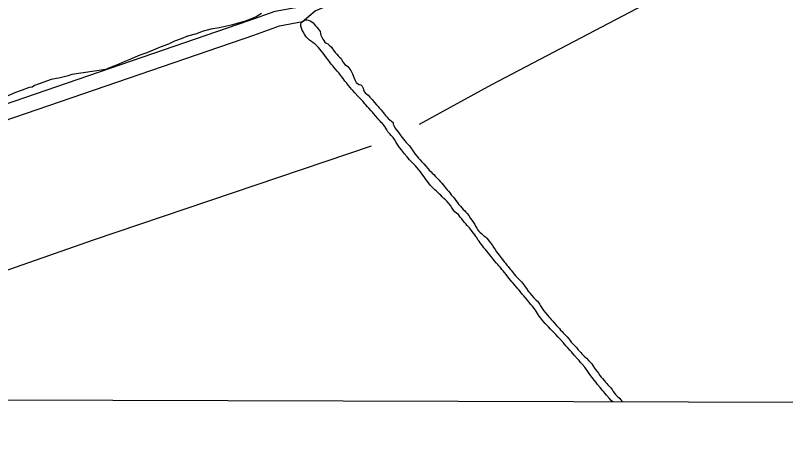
# Model space of a CAD drawing. Extents: x 3161564 to 3199464, y 849354 to 874788.
# Drawn here: x 3171288 to 3172800, y 854733 to 855561 of the extents above; entities that cross this region are included whole.
import ezdxf

# ---------------------------------------------------------------- set-up
doc = ezdxf.new("R2010")
doc.units = 0
for name, color, linetype in [('V-GRID-FRAM', 7, 'Continuous'), ('V-ROAD-CNTR', 7, 'Continuous'), ('V-SITE-VEGE', 7, 'Continuous'), ('V-TOPO-SHOR', 7, 'Continuous')]:
    doc.layers.add(name, color=color, linetype=linetype)

msp = doc.modelspace()

# ---------------------------------------------------------------- linework, layer by layer
at = {"layer": 'V-GRID-FRAM'}
msp.add_lwpolyline([(3165819.2, 873007.6), (3197186.7, 872920.9), (3197144.3, 854733.3), (3165761, 854820), (3165819.2, 873007.6)], dxfattribs=at)
at = {"layer": 'V-ROAD-CNTR'}
for points in [[(3169919, 854915.8), (3170805.6, 855227.2), (3171746.5, 855550.4), (3171798.6, 855568.9), (3171838.3, 855576.4), (3171860.8, 855595.9), (3171902.5, 855612.7), (3172555.3, 855841.3), (3173349.5, 856115.3), (3174084.3, 856361.9), (3174825.7, 856626), (3174889.3, 856641.3)], [(3169928.9, 854887.5), (3170815.4, 855198.9), (3171756.4, 855522.1), (3171806.5, 855539.9), (3171851.7, 855548.5), (3171876.7, 855569.9), (3171913.1, 855584.6), (3172565.2, 855813), (3173359.2, 856086.9), (3174094.1, 856333.6), (3174834.3, 856597.2), (3174896.3, 856612.1)]]:
    msp.add_lwpolyline(points, dxfattribs=at)
msp.add_spline([(3174399.9, 857841.7), (3174296.9, 857801.4), (3174229.2, 857773.6), (3174127.5, 857719.2), (3174052.2, 857685.1), (3173961.2, 857632.7), (3173863.1, 857577.3), (3173775.7, 857514.5), (3173667.4, 857438.2), (3173583.5, 857382.2), (3173466.3, 857293.8), (3173326.4, 857196.8), (3173208.2, 857103.9), (3173124.9, 857039.7), (3173062.4, 856997.7), (3173002.9, 856961.4), (3172942.7, 856940.3), (3172702.8, 856854.8), (3172485.5, 856781), (3172303, 856726.4), (3172035.6, 856644.2), (3171830.5, 856588.8), (3171569.6, 856517.3), (3171437, 856474.5), (3171336.5, 856417.2), (3171269.5, 856387.4), (3171165, 856328.6), (3171074.1, 856263.7), (3171010.5, 856202.1), (3170960, 856128.2), (3170908.2, 856036.2), (3170872.3, 855999.8), (3170841.7, 855977.7), (3170780.3, 855922.5), (3170678.8, 855863.9), (3170336.9, 855673.9), (3170028.9, 855496.6), (3169695.4, 855304.9), (3169594.2, 855246.1), (3169533.3, 855211.9), (3169509.6, 855185.9), (3169432.6, 855099.9), (3169242, 854873.8), (3169195.1, 854813.1)], degree=3, dxfattribs=at)
at = {"layer": 'V-SITE-VEGE'}
for p, q in [((3171744.6, 855551.5), (3171737.7, 855548.7)), ((3171754.4, 855555.2), (3171744.6, 855551.5)), ((3171761.3, 855557.9), (3171754.4, 855555.2)), ((3171771.3, 855564.5), (3171761.3, 855557.9)), ((3171688.5, 855536.2), (3171671.8, 855533.7)), ((3171712.1, 855541.5), (3171688.5, 855536.2)), ((3171737.7, 855548.7), (3171712.1, 855541.5)), ((3171626.5, 855520.1), (3171613.7, 855514.6)), ((3171644.2, 855524.6), (3171626.5, 855520.1)), ((3171655.1, 855529.2), (3171644.2, 855524.6)), ((3171671.8, 855533.7), (3171655.1, 855529.2)), ((3171600.9, 855510), (3171589, 855504.4)), ((3171613.7, 855514.6), (3171600.9, 855510)), ((3171563.4, 855494.3), (3171546.6, 855486.9)), ((3171572.3, 855498), (3171563.4, 855494.3)), ((3171589, 855504.4), (3171572.3, 855498)), ((3171532.8, 855482.3), (3171513.1, 855474)), ((3171546.6, 855486.9), (3171532.8, 855482.3)), ((3171481.5, 855461.1), (3171469.6, 855456.5)), ((3171491.3, 855464.8), (3171481.5, 855461.1)), ((3171503.2, 855470.3), (3171491.3, 855464.8)), ((3171513.1, 855474), (3171503.2, 855470.3)), ((3171399, 855444.5), (3171392.1, 855441.7)), ((3171465.7, 855454.6), (3171399, 855444.5)), ((3171469.6, 855456.5), (3171465.7, 855454.6)), ((3171358.7, 855434.7), (3171335, 855426.5)), ((3171376.4, 855438.2), (3171358.7, 855434.7)), ((3171392.1, 855441.7), (3171376.4, 855438.2)), ((3171315.3, 855419.2), (3171301.5, 855413.6)), ((3171321.2, 855420), (3171315.3, 855419.2)), ((3171326.1, 855422.8), (3171321.2, 855420)), ((3171335, 855426.5), (3171326.1, 855422.8)), ((3171288.7, 855409), (3171267.9, 855399.8)), ((3171301.5, 855413.6), (3171288.7, 855409))]:
    msp.add_line(p, q, dxfattribs=at)
at = {"layer": 'V-TOPO-SHOR'}
for points in [[(3172081.5, 855347), (3172223.6, 855425.2), (3172900.4, 855780.4), (3173134.9, 855904.8), (3173230.8, 855961.6), (3173182.8, 856050.4), (3173168.6, 856070), (3173154.4, 856100.2), (3173145.5, 856133.9), (3173136.6, 856181.9), (3173115.3, 856350.6), (3173085.1, 856455.5), (3173035.4, 856613.5), (3173031.8, 856652.6), (3173031.8, 856686.4), (3173022.9, 856698.8), (3173014.1, 856704.1), (3172907.5, 856709.5), (3172838.2, 856705.9), (3172779.6, 856697), (3172756.5, 856677.5), (3172705, 856658)], [(3172132.4, 855198.4), (3172129.7, 855201.1), (3172126.4, 855204.5), (3172123.3, 855207.3), (3172121, 855209.7), (3172118.3, 855212.2), (3172114.4, 855216), (3172111.8, 855218.3), (3172106.8, 855223.6), (3172102.9, 855227.5), (3172099.2, 855231.8), (3172092.9, 855240.5), (3172090.9, 855243.5), (3172088.4, 855247.1), (3172083.5, 855253.5), (3172080.5, 855257.2), (3172077.1, 855261.3), (3172073.5, 855265.1), (3172067.6, 855271.1), (3172064.6, 855274.1), (3172062.2, 855277), (3172057.3, 855282.6), (3172052.1, 855289), (3172050.3, 855291.5), (3172048.2, 855294.1), (3172046.4, 855296.6), (3172042.3, 855301.2), (3172039.5, 855305.2), (3172035.7, 855311.1), (3172032.4, 855316.9), (3172030, 855320.6), (3172026.3, 855325), (3172023.3, 855328.2), (3172019.7, 855332.3), (3172017.7, 855335.6), (3172013.5, 855342.2), (3172010.8, 855346), (3172008.9, 855348.3), (3172006.7, 855350.5), (3172004.5, 855352.9), (3172002, 855355.8), (3172000, 855358.3), (3171995.6, 855363.5), (3171991.9, 855367.6), (3171989.2, 855370.5), (3171986.5, 855373.2), (3171981.9, 855378.4), (3171979.6, 855381.1), (3171975.8, 855385.5), (3171974, 855387.9), (3171971.3, 855391.4), (3171966.1, 855396.7), (3171963.5, 855399.4), (3171961, 855401.6), (3171954.9, 855408.3), (3171950.5, 855413.2), (3171948.3, 855415.6), (3171946.3, 855418.1), (3171941.9, 855423.4), (3171938.7, 855427.4), (3171935.3, 855431.7), (3171931.6, 855436.6), (3171929.1, 855439.8), (3171923, 855447.6), (3171920.3, 855450.9), (3171916.6, 855455.3), (3171913.4, 855459.1), (3171911.4, 855461.8), (3171909.2, 855464.3), (3171907.2, 855466.8), (3171904, 855470.9), (3171901.9, 855473.8), (3171899.6, 855476.8), (3171897, 855480), (3171894.3, 855484.1), (3171892, 855487.1), (3171888.8, 855491.3), (3171883.4, 855497.6), (3171879.7, 855501.7), (3171877, 855504), (3171872.7, 855507.1), (3171869.5, 855509.4), (3171865.6, 855512.3), (3171862.3, 855515.5), (3171859.6, 855518.2), (3171857.7, 855520.8), (3171855.7, 855524.1), (3171853, 855528.2), (3171851.1, 855531.8), (3171849.8, 855535.8), (3171848.8, 855539.5), (3171848.4, 855542.9), (3171849.5, 855545.9), (3171851.5, 855548.3), (3171853.9, 855550.3), (3171857.1, 855551.7), (3171860.3, 855552), (3171863.7, 855551.2), (3171866.7, 855549.8), (3171870.2, 855548.1), (3171872.6, 855546.3)], [(3171872.6, 855546.3), (3171875, 855543.4), (3171877.5, 855540.5), (3171880.2, 855537.3), (3171882.7, 855534.4), (3171886.9, 855529), (3171887.3, 855525.3), (3171888, 855521.9), (3171889.6, 855517.7), (3171891.7, 855514.3), (3171893.7, 855511.1), (3171896, 855508.2), (3171898.6, 855506.2), (3171901.6, 855505), (3171904.5, 855502.5), (3171908.7, 855498.1), (3171911.1, 855495.2), (3171912.8, 855492.7), (3171916.3, 855487.9), (3171919.2, 855484.6), (3171922.2, 855481), (3171924.7, 855478.5), (3171927.6, 855475.8), (3171929.5, 855473.1), (3171930.8, 855469.9), (3171932.8, 855466.6), (3171935.2, 855464.4), (3171938.2, 855462.2), (3171940.8, 855460.2), (3171946.7, 855452.4), (3171948.4, 855449.7), (3171950.4, 855445.8), (3171951.6, 855442.8), (3171953.6, 855437.7), (3171955.3, 855432.8), (3171957.6, 855429.1), (3171960.2, 855426.9), (3171963.4, 855425.2), (3171966.6, 855424.2), (3171969.1, 855422), (3171970.8, 855417.8), (3171972, 855414.7), (3171973, 855411.2), (3171975, 855408.8), (3171978.2, 855406), (3171980.6, 855403.8), (3171984.3, 855400.2), (3171988.7, 855395.3), (3171990.5, 855392.8), (3171993.6, 855389.6), (3171997.3, 855385), (3172000.3, 855381.6), (3172002.5, 855379.1), (3172006.1, 855375), (3172010.3, 855370.1), (3172013, 855366.9), (3172015.2, 855364), (3172018, 855360.5), (3172020.2, 855357.9), (3172023.6, 855355.6), (3172027, 855352.7), (3172029.7, 855350.2), (3172030, 855346.8), (3172031.7, 855342.9), (3172033.4, 855339.9), (3172035.3, 855337.1), (3172038.8, 855332.4), (3172042.3, 855327.9), (3172045, 855324.1), (3172047.6, 855320.6), (3172050.3, 855317.5), (3172052.8, 855314.3), (3172055.5, 855311.3), (3172058, 855308.7), (3172061.4, 855304.9), (3172063.8, 855301.6), (3172065.8, 855298.9), (3172068, 855295.9), (3172070.5, 855292.2), (3172073.4, 855288), (3172076.9, 855283.4), (3172079.8, 855280), (3172082.8, 855276.8), (3172085.5, 855273.9), (3172089.9, 855269.2), (3172094, 855264.6), (3172098.5, 855259.6), (3172100.9, 855257), (3172104.4, 855253.5), (3172106.8, 855251.1), (3172109.5, 855248.2), (3172112.7, 855244.7), (3172115.1, 855242.1), (3172117.4, 855239.6), (3172119.8, 855237.4), (3172122.5, 855234.7), (3172125.7, 855231), (3172128.1, 855228.1), (3172130.9, 855224.4), (3172133, 855221.7), (3172135.8, 855218)], [(3170536, 854808.8), (3171264.3, 855057.5), (3171442, 855119.6), (3171987.3, 855304.4)], [(3172135.8, 855218), (3172138.4, 855215.3), (3172141.7, 855211.4), (3172143.9, 855208.5), (3172146.1, 855206.1), (3172148.2, 855203.6), (3172150.5, 855200.9), (3172153.2, 855197.2), (3172155.6, 855193.8), (3172158.3, 855190.2), (3172162, 855185.8), (3172164.9, 855182.8), (3172167.6, 855179.6), (3172169.9, 855177.2), (3172172.6, 855174.2), (3172175.3, 855171.5), (3172178.4, 855167.6), (3172181.9, 855161.8), (3172184.4, 855158.6), (3172187.8, 855153.6), (3172190.5, 855149.8), (3172191.7, 855147), (3172193.9, 855142.9), (3172195.6, 855140.4), (3172197.4, 855137.8), (3172200.1, 855134.8), (3172203.7, 855131.7), (3172208.2, 855128), (3172210.9, 855125.7), (3172213.6, 855123), (3172218.7, 855117), (3172221.2, 855113.8), (3172224.8, 855108.6), (3172227.5, 855104.4), (3172230, 855100.8), (3172233, 855096.1), (3172235.2, 855093), (3172238.1, 855089.5), (3172240.3, 855086.9), (3172242.3, 855084.4), (3172244.5, 855081.2), (3172247.9, 855076.6), (3172250.2, 855074.3), (3172253.4, 855070.2), (3172255.5, 855067.7), (3172259.2, 855062.9), (3172261.4, 855060.1), (3172263.4, 855057.5), (3172267.3, 855052.5), (3172270.3, 855048.9), (3172272.7, 855046.4), (3172276.7, 855042.8), (3172279.6, 855039.9), (3172281.6, 855037.6), (3172283.8, 855034.9), (3172287, 855030.5), (3172289.2, 855027.6), (3172291.6, 855024.1), (3172295.3, 855019.3), (3172297.3, 855016.8), (3172299.2, 855014.4), (3172301.5, 855011.4), (3172306.3, 855005.6), (3172308.5, 855003.4), (3172310.8, 855001.4), (3172313.2, 854999.5), (3172315, 854996.7), (3172317.6, 854992.8), (3172319.4, 854990.1), (3172321.6, 854986.5), (3172323.8, 854983), (3172326, 854980.1), (3172328.7, 854976.7), (3172333.8, 854971.1), (3172335.8, 854968.6), (3172338.1, 854965.7), (3172340.3, 854963.2), (3172343.2, 854959.8), (3172345.7, 854956.9), (3172350.6, 854951.5), (3172354.2, 854948), (3172356.2, 854945.4), (3172358.7, 854942.7), (3172361.4, 854939.7), (3172363.8, 854937.2), (3172366.2, 854934.5), (3172369.2, 854931.7), (3172371.7, 854929.2), (3172373.9, 854926.3), (3172377.3, 854921.9), (3172379.7, 854918.9), (3172382.2, 854915.9), (3172384.6, 854913.3), (3172387.8, 854910.1), (3172390.3, 854907.4), (3172392.7, 854904.4), (3172395.2, 854901.7), (3172398.1, 854898.6), (3172400.4, 854896.1), (3172403, 854893.4), (3172406.3, 854890)], [(3172446, 854818.2), (3172443.1, 854821.7), (3172441.1, 854824.1), (3172439, 854826.4), (3172436.5, 854829.8), (3172431.4, 854835.9), (3172428.4, 854839.8), (3172425.4, 854843.7), (3172420.7, 854849.6), (3172418.1, 854853), (3172414.9, 854857), (3172410.7, 854863), (3172408.8, 854865.5), (3172406, 854869.4), (3172400.7, 854875.8), (3172397.9, 854879), (3172395, 854882.9), (3172391.1, 854887), (3172386.1, 854892.5), (3172382.7, 854896.6), (3172380.3, 854899.5), (3172377.5, 854902.7), (3172372.9, 854907.4), (3172369.4, 854911.1), (3172366.1, 854914.9), (3172363.6, 854917.9), (3172358.2, 854924.3), (3172354, 854928.7), (3172349.1, 854934.1), (3172342.9, 854940.2), (3172338.6, 854944.6), (3172334.8, 854948.7), (3172328.3, 854955.6), (3172323.8, 854960.7), (3172319.7, 854965.9), (3172316.9, 854970), (3172313.5, 854975.2), (3172311.6, 854978.3), (3172309.3, 854981.8), (3172307.1, 854984.5), (3172302.7, 854990.1), (3172300.2, 854993.1), (3172297.6, 854996), (3172293.6, 855001.1), (3172289.4, 855006.3), (3172286.3, 855009.9), (3172283.5, 855013.3), (3172279.7, 855017.6), (3172277.2, 855020.7), (3172274.9, 855023.7), (3172272.8, 855026.1), (3172268.4, 855031.5), (3172265.6, 855034.7), (3172263.2, 855037.6), (3172257.8, 855043.9), (3172254.9, 855047.4), (3172251.6, 855051.5), (3172248.2, 855055.5), (3172245.7, 855058.9), (3172243.6, 855061.3), (3172240.6, 855065.3), (3172237.6, 855068.5), (3172235.4, 855071.2), (3172232.8, 855074.3), (3172228.3, 855079.5), (3172224.7, 855083.6), (3172221.4, 855087.5), (3172218.8, 855090.7), (3172216.8, 855093.6), (3172213.6, 855097.6), (3172211.1, 855101), (3172208.2, 855104.4), (3172206, 855107.1), (3172203.3, 855110.5), (3172200.8, 855114.2), (3172198.6, 855117.1), (3172196.4, 855120.1), (3172193.9, 855124.2), (3172192, 855126.7), (3172190.1, 855129.6), (3172187.6, 855133.1), (3172185.1, 855136.3), (3172181.5, 855141.1), (3172179.7, 855143.4), (3172177.3, 855145.8), (3172175.1, 855148), (3172172.8, 855151), (3172170.1, 855154.2), (3172167.9, 855156.6), (3172164.5, 855161.2), (3172162.3, 855163.5), (3172160.1, 855166.1), (3172157.9, 855169.3), (3172155, 855171.8), (3172151, 855174.9), (3172148.6, 855177.9), (3172144.8, 855184.2), (3172142.9, 855186.9), (3172139.5, 855190.9), (3172136.2, 855195), (3172132.4, 855198.4)], [(3172406.3, 854890), (3172409.2, 854887.1), (3172414.4, 854881.9), (3172417.6, 854878.8), (3172420, 854876), (3172422, 854872.9), (3172425.4, 854868), (3172427.4, 854865.1), (3172429.6, 854862.1), (3172432.8, 854857.7), (3172435.7, 854853.3), (3172438.2, 854850.3), (3172440.8, 854847.2), (3172444.6, 854843), (3172447, 854840.3), (3172449.2, 854837.9), (3172451.6, 854835), (3172454.9, 854831.8), (3172457.3, 854829.3), (3172459.8, 854825.6), (3172462, 854821.7), (3172464.5, 854818.5), (3172466.7, 854815.9), (3172469.9, 854812.7), (3172474, 854808.8), (3172477, 854805.5), (3172480.6, 854801.9), (3172481, 854801.5)], [(3172460.9, 854801.5), (3172458.1, 854804.5), (3172454.2, 854808.5), (3172448.7, 854814.8), (3172446, 854818.2)]]:
    msp.add_lwpolyline(points, dxfattribs=at)

doc.saveas('drawing.dxf')
